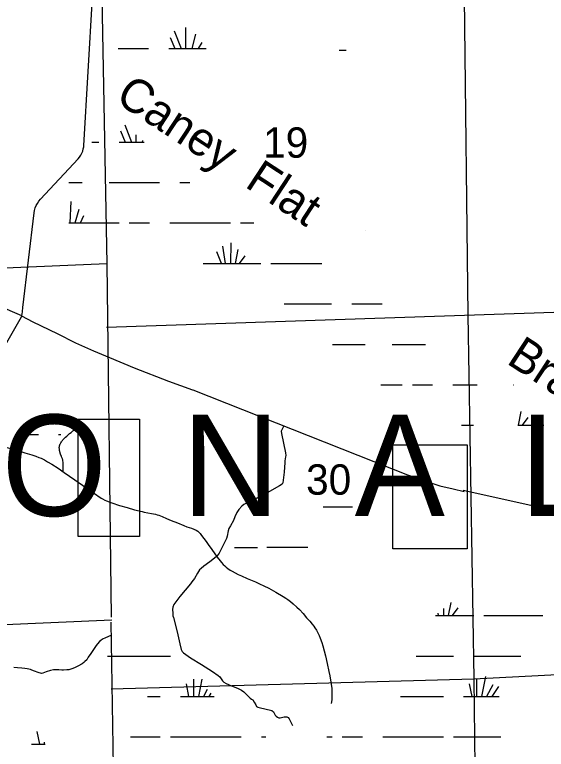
# Model space of a CAD drawing. Extents: x 2480962 to 2688785, y 277103 to 599240.
# Drawn here: x 2579703 to 2587590, y 469297 to 480188 of the extents above; entities that cross this region are included whole.
import ezdxf

# ---------------------------------------------------------------- set-up
doc = ezdxf.new("R2010")
doc.units = 0
for name, color, linetype in [('Lakes and Ponds Text', 7, 'Continuous'), ('Level 31', 7, 'Continuous'), ('Level 44', 7, 'Continuous'), ('Local Roads Improved', 7, 'Continuous'), ('Narrow River Creek and Branch and Slough', 7, 'Continuous'), ('Section Lines', 7, 'Continuous'), ('Section Numbers', 7, 'Continuous'), ('Swamps', 7, 'Continuous'), ('Township and Range lines', 7, 'Continuous')]:
    doc.layers.add(name, color=color, linetype=linetype)

msp = doc.modelspace()

# ---------------------------------------------------------------- linework, layer by layer
at = {"layer": 'Level 31'}
for points in [[(2584900.315, 476994.861), (2584900.315, 476994.861), (2584900.315, 476994.861), (2584900.315, 476994.861)], [(2580643.839, 474192.336), (2581552.518, 474192.336), (2581552.518, 472452.824), (2580643.839, 472452.824)], [(2585311.858, 473808.485), (2586417.034, 473808.485), (2586417.034, 472267.937), (2585311.858, 472267.937)]]:
    msp.add_lwpolyline(points, close=True, dxfattribs=at)
at = {"layer": 'Local Roads Improved'}
for p, q in [((2580728.347, 478250.507), (2580861.959, 480506.657)), ((2580086.434, 477453.216), (2580643.255, 478051.623)), ((2579822.892, 475846.851), (2579992.542, 477249.634)), ((2579808.149, 475722.592), (2579450.115, 475876.863)), ((2578764.292, 473908.77), (2579785.815, 475675.417)), ((2582347.379, 474627.82), (2585528.996, 473363.823)), ((2586210.11, 473157.385), (2586370.173, 473119.475)), ((2589365.108, 472468.793), (2586356.651, 473131.683))]:
    msp.add_line(p, q, dxfattribs=at)
for points in [[(2580643.255, 478051.623), (2580664.738, 478077.282), (2580683.42, 478105.044), (2580699.099, 478134.608), (2580711.601, 478165.648), (2580720.79, 478197.825), (2580726.565, 478230.787), (2580728.347, 478250.507)], [(2579992.542, 477249.634), (2579998.801, 477286.717), (2580008.902, 477322.943), (2580022.733, 477357.914), (2580040.144, 477391.248), (2580060.944, 477422.579), (2580084.906, 477451.564), (2580086.434, 477453.216)], [(2579785.815, 475675.417), (2579803.392, 475707.854), (2579812.528, 475748.719), (2579816.573, 475789.46), (2579822.892, 475846.851)], [(2582346.517, 474620.42), (2581989.523, 474749.583), (2581479.851, 474947.554), (2581113.393, 475099.192), (2580877.512, 475200.284), (2580612.146, 475318.225), (2580338.355, 475457.226), (2579976.109, 475629.925), (2579807.622, 475718.38)], [(2583697.782, 474092.797), (2583667.623, 474035.599), (2583658.263, 474013.759), (2583663.463, 473980.481), (2583718.581, 473693.451), (2583724.821, 473652.892), (2583722.741, 473631.053), (2583712.342, 473571.775), (2583710.262, 473547.856), (2583699.862, 473407.461), (2583682.183, 473247.306), (2583669.703, 473228.587), (2583632.264, 473202.588), (2583378.513, 473059.073), (2583102.923, 472926.997), (2583070.684, 472902.038), (2583029.085, 472853.16), (2582999.966, 472808.441), (2582969.807, 472745.004), (2582947.968, 472688.845), (2582905.33, 472611.888), (2582882.45, 472568.21), (2582869.971, 472537.011), (2582854.371, 472457.973), (2582845.012, 472421.575), (2582799.253, 472332.138), (2582734.775, 472204.222), (2582708.776, 472162.624), (2582692.137, 472150.144), (2582597.5, 472076.307), (2582510.143, 472013.909), (2582470.625, 471978.55), (2582446.705, 471956.711), (2582413.427, 471905.753), (2582368.708, 471827.755), (2582333.349, 471780.957), (2582312.55, 471751.838), (2582152.396, 471560.485), (2582062.959, 471441.929), (2582049.439, 471405.53), (2582046.319, 471368.091), (2582048.399, 471317.133), (2582050.479, 471275.535), (2582060.879, 471249.535), (2582113.917, 471037.383), (2582153.436, 470859.549), (2582171.115, 470775.312), (2582181.515, 470755.553), (2582186.715, 470748.273), (2582206.474, 470726.434), (2582311.51, 470654.676), (2582475.824, 470555.879), (2582637.019, 470447.723), (2582721.256, 470389.485), (2582744.135, 470370.766), (2582784.694, 470312.528), (2582806.533, 470291.729), (2582838.772, 470274.049), (2582921.969, 470238.69), (2583007.246, 470204.372), (2583067.564, 470174.213), (2583103.963, 470148.214), (2583158.041, 470093.096), (2583194.44, 470056.697), (2583215.239, 470042.137), (2583233.958, 470029.658), (2583257.877, 469993.259), (2583279.717, 469954.78), (2583292.196, 469932.941), (2583308.836, 469921.501), (2583352.035, 469909.103), (2583500.208, 469875.875), (2583519.948, 469869.503), (2583543.867, 469852.864), (2583567.787, 469803.986), (2583580.266, 469788.386), (2583602.105, 469771.747), (2583622.905, 469764.467), (2583642.664, 469762.387), (2583681.143, 469770.707), (2583701.942, 469777.986), (2583722.741, 469780.066), (2583741.461, 469776.946), (2583760.18, 469768.627), (2583775.779, 469748.867), (2583823.618, 469651.111)], [(2585528.996, 473363.823), (2586011.212, 473205.189), (2586210.11, 473157.385)], [(2581131.729, 470985.215), (2581051.565, 470947.879), (2581007.091, 470927.563), (2580981.834, 470911.64), (2580960.97, 470894.07), (2580930.771, 470861.126), (2580911.554, 470836.418), (2580834.136, 470716.173), (2580795.152, 470660.168), (2580770.993, 470625.028), (2580745.736, 470595.928), (2580730.362, 470583.848), (2580702.909, 470565.729), (2580639.766, 470528.942), (2580599.685, 470508.077), (2580563.446, 470492.155), (2580537.64, 470482.82), (2580507.442, 470476.232), (2580476.694, 470473.486), (2580427.278, 470469.643), (2580400.923, 470469.643), (2580355.351, 470475.134), (2580327.348, 470476.781), (2580302.64, 470476.781), (2580279.031, 470473.486), (2580234.007, 470463.603), (2580170.316, 470447.131), (2580143.961, 470437.248), (2580119.802, 470425.169), (2580100.035, 470422.423), (2580086.858, 470422.972), (2580063.797, 470427.914), (2579983.634, 470459.76), (2579949.592, 470474.035), (2579936.963, 470477.879), (2579890.293, 470489.409), (2579852.956, 470495.998), (2579808.482, 470500.94), (2579745.339, 470505.332), (2579690.433, 470507.528)]]:
    msp.add_lwpolyline(points, dxfattribs=at)
at = {"layer": 'Narrow River Creek and Branch and Slough'}
msp.add_lwpolyline([(2579534.652, 473784.558), (2579746.181, 473724.636), (2579851.91, 473694.338), (2579957.273, 473662.556), (2580017.88, 473642.186), (2580062.655, 473624.982), (2580095.726, 473610.84), (2580144.324, 473587.411), (2580191.473, 473561.033), (2580254.011, 473522.536), (2580346.287, 473463.074), (2580437.21, 473401.657), (2580597.612, 473290.983), (2580757.96, 473180.241), (2580872.854, 473100.391), (2580987.847, 473020.592), (2581005.686, 473009.027), (2581038.253, 472991.01), (2581063.585, 472979.098), (2581102.598, 472963.302), (2581142.28, 472949.363), (2581256.083, 472912.917), (2581370.669, 472879.406), (2581482.029, 472849.158), (2581593.6, 472819.909), (2581624.666, 472812.741), (2581734.99, 472793.749), (2581789.635, 472782.508), (2581816.474, 472775.151), (2581842.856, 472766.144), (2581888.462, 472747.891), (2581956.092, 472718.888), (2582023.789, 472690.093), (2582116.88, 472652.072), (2582210.005, 472614.133), (2582256.634, 472597.049), (2582327.255, 472573.338), (2582362.092, 472559.762), (2582396.133, 472543.449), (2582419.483, 472528.421), (2582437.799, 472512.879), (2582452.505, 472497.794), (2582476.03, 472468.922), (2582541.585, 472377.07), (2582573.852, 472335.123), (2582627.381, 472259.83), (2582706.979, 472146.351), (2582749.468, 472091.25), (2582771.992, 472064.49), (2582795.599, 472038.402), (2582819.896, 472014.516), (2582842.384, 471995.236), (2582862.887, 471979.476), (2582900.33, 471954.062), (2582929.465, 471936.524), (2582974.352, 471912.098), (2583020.028, 471889.214), (2583066.942, 471867.117), (2583149.936, 471830.877), (2583274.937, 471778.293), (2583336.892, 471750.887), (2583398.007, 471721.557), (2583471.04, 471683.933), (2583579.266, 471625.112), (2583686.004, 471562.907), (2583725.156, 471538.229), (2583753.768, 471518.773), (2583795.484, 471487.87), (2583835.77, 471454.656), (2583888.697, 471405.627), (2583926.436, 471367.306), (2583981.06, 471307.92), (2584034.755, 471246.978), (2584081.121, 471194.071), (2584114.945, 471153.959), (2584139.194, 471123.096), (2584156.506, 471099.285), (2584180.702, 471062.162), (2584202.307, 471022.926), (2584221.579, 470981.663), (2584236.721, 470945.145), (2584259.937, 470880.423), (2584275.117, 470831.298), (2584295.313, 470756.873), (2584313.688, 470681.804), (2584340.391, 470566.406), (2584365.109, 470450.478), (2584377.294, 470387.499), (2584393.359, 470292.822), (2584406.317, 470197.866), (2584408.899, 470170.316), (2584410.508, 470121.843), (2584409.635, 470085.363), (2584405.688, 470030.625), (2584399.453, 469976.093)], dxfattribs=at)
at = {"layer": 'Section Lines'}
for p, q in [((2586362.962, 481005.149), (2586426.563, 475729.218)), ((2581068.249, 476496.757), (2575694.407, 476267.163)), ((2591795.822, 475908.236), (2581066.824, 475550.519)), ((2586426.382, 475740.054), (2586516.19, 470343.512)), ((2575788.156, 470981.732), (2581144.363, 471216.613)), ((2586516.053, 470343.505), (2591859.699, 470618.282)), ((2581134.158, 470194.202), (2586516.053, 470343.505)), ((2586516.19, 470343.512), (2586578.038, 465045.5))]:
    msp.add_line(p, q, dxfattribs=at)
at = {"layer": 'Swamps'}
for p, q in [((2582069.26, 479947.931), (2582172.281, 479685.259)), ((2582238.411, 479996.263), (2582238.415, 479685.26)), ((2582383.399, 479899.607), (2582329.789, 479685.16)), ((2582008.85, 479851.272), (2582079.663, 479685.257)), ((2581239.758, 479685.244), (2581689.757, 479685.251)), ((2581272.441, 478466.616), (2581343.254, 478300.601)), ((2581103.355, 477700.599), (2581853.353, 477700.611)), ((2580524.873, 477100.624), (2580542.109, 477416.697)), ((2580601.558, 477100.803), (2580659.791, 477304.622)), ((2580678.154, 477100.726), (2580727.038, 477209.359)), ((2581403.361, 477100.606), (2581703.36, 477100.611)), ((2582003.359, 477100.616), (2582603.357, 477100.625)), ((2582603.357, 477100.625), (2582903.357, 477100.63)), ((2582831.366, 476500.695), (2582791.972, 476753.929)), ((2582909.528, 476500.651), (2582915.255, 476804.364)), ((2582769.044, 476501.617), (2582702.973, 476674.41)), ((2582976.627, 476500.444), (2583019.511, 476706.295)), ((2583038.822, 476500.137), (2583122.6, 476613.838)), ((2582603.365, 476500.627), (2583353.362, 476500.64)), ((2584703.365, 475900.664), (2585153.364, 475900.671)), ((2585603.377, 474700.683), (2585903.376, 474700.687)), ((2587176.642, 474100.52), (2587219.526, 474306.371)), ((2587238.838, 474100.213), (2587322.615, 474213.914)), ((2579755.114, 473963.857), (2580055.113, 473963.861)), ((2583441.902, 472292.788), (2584051.128, 472292.798)), ((2586198.975, 471278.991), (2586282.753, 471392.692)), ((2581563.539, 470679.415), (2582013.537, 470679.422)), ((2585763.525, 470679.484), (2586213.523, 470679.491)), ((2582354.486, 470337.991), (2582354.489, 470079.43)), ((2582479.807, 470336.319), (2582428.453, 470079.536)), ((2586554.472, 470338.06), (2586554.475, 470079.499)), ((2586687.376, 470374.308), (2586628.439, 470079.605)), ((2582245.746, 470265.496), (2582282.958, 470079.451)), ((2586445.732, 470265.565), (2586482.944, 470079.52)), ((2586796.117, 470253.489), (2586702.112, 470078.902)), ((2586880.693, 470229.325), (2586781.376, 470080.345)), ((2582557.545, 470181.758), (2582502.126, 470078.833)), ((2582613.109, 470127.855), (2582581.39, 470080.276)), ((2581674.197, 470079.419), (2581863.545, 470079.422)), ((2585763.532, 470079.486), (2586063.531, 470079.491)), ((2581563.553, 469479.419), (2581863.552, 469479.424)), ((2582013.552, 469479.427), (2583063.548, 469479.444)), ((2584563.543, 469479.468), (2584863.542, 469479.473)), ((2585163.541, 469479.478), (2585763.539, 469479.488)), ((2585763.539, 469479.488), (2586063.538, 469479.493))]:
    msp.add_line(p, q, dxfattribs=at)
for points in [[(2581989.756, 479685.256), (2582546.07, 479685.265)], [(2582480.793, 479778.322), (2582426.586, 479685.392)], [(2584518.171, 479662.64), (2584619.83, 479662.641)], [(2581335.915, 478555.464), (2581435.872, 478300.602)], [(2581502.004, 478408.063), (2581502.005, 478300.603)], [(2580848.879, 478300.593), (2580953.348, 478300.595)], [(2581253.347, 478300.599), (2581623.088, 478300.605)], [(2581598.796, 478322.164), (2581593.38, 478300.504)], [(2580506.031, 477700.589), (2580703.356, 477700.593)], [(2582153.352, 477700.616), (2582299.149, 477700.618)], [(2580507.901, 477100.591), (2581253.362, 477100.603)], [(2583053.356, 477100.633), (2583253.239, 477100.636)], [(2582497.966, 476500.626), (2582603.365, 476500.627)], [(2583503.362, 476500.642), (2584258.063, 476500.654)], [(2583702.399, 475900.647), (2584403.366, 475900.659)], [(2584419.07, 475300.661), (2584903.372, 475300.669)], [(2585303.371, 475300.676), (2585797.555, 475300.684)], [(2585135.742, 474700.675), (2585453.377, 474700.68)], [(2586203.375, 474700.692), (2586566.365, 474700.698)], [(2587097.71, 474700.707), (2587103.372, 474700.707)], [(2580422.27, 473411.346), (2580422.729, 473493.453), (2580422.552, 473513.975), (2580422.118, 473529.363), (2580420.8, 473552.434), (2580418.454, 473575.492), (2580417.816, 473579.627), (2580417.036, 473583.456), (2580415.168, 473590.522), (2580413.171, 473596.608), (2580411.209, 473601.874), (2580407.456, 473611.006), (2580401.59, 473624.645), (2580398.802, 473631.507), (2580396.266, 473638.44), (2580384.918, 473672.508), (2580373.989, 473706.665), (2580371.926, 473713.646), (2580368.669, 473727.047), (2580366.55, 473739.028), (2580365.319, 473749.641), (2580364.76, 473758.984), (2580364.695, 473767.172), (2580364.985, 473774.328), (2580365.515, 473780.569), (2580367.095, 473791.414), (2580368.855, 473799.452), (2580370.513, 473805.412), (2580373.568, 473814.217), (2580377.334, 473822.828), (2580381.875, 473831.704), (2580386.39, 473839.741), (2580395.49, 473854.139), (2580404.075, 473866.102), (2580412.018, 473876.157), (2580419.269, 473884.684), (2580432.554, 473899.121), (2580442.949, 473909.649), (2580459.104, 473925.169), (2580475.766, 473940.625), (2580491.376, 473954.895), (2580518.548, 473978.893), (2580539.205, 473996.061), (2580555.08, 474008.461), (2580567.294, 474017.489), (2580586.255, 474030.585), (2580606.159, 474043.141)], [(2586332.031, 474100.697), (2586508.308, 474100.699)], [(2587165.459, 474100.71), (2587553.378, 474100.716)], [(2580355.112, 473963.866), (2580387.198, 473963.867)], [(2584280.499, 472892.8), (2584712.72, 472892.807)], [(2582963.012, 472290.163), (2583306.987, 472290.168)], [(2586136.78, 471279.298), (2586177.131, 471472.991)], [(2585991.519, 471279.55), (2585986.206, 471313.7)], [(2586069.681, 471279.506), (2586071.67, 471385.004)], [(2585945.195, 471279.485), (2586513.515, 471279.494)], [(2586663.515, 471279.497), (2587536.48, 471279.511)], [(2581082.308, 470679.407), (2581563.539, 470679.415)], [(2585661.149, 470679.482), (2585763.525, 470679.484)], [(2586513.522, 470679.496), (2587210.297, 470679.508)], [(2582163.544, 470079.427), (2582663.019, 470079.435)], [(2585428.493, 470079.481), (2585763.532, 470079.486)], [(2586363.53, 470079.496), (2586888.567, 470079.505)], [(2580032.66, 469560.765), (2580069.871, 469374.72)], [(2581420.986, 469479.417), (2581563.553, 469479.419)], [(2583363.547, 469479.449), (2583427.686, 469479.45)], [(2584332.549, 469479.465), (2584413.544, 469479.466)], [(2586213.538, 469479.496), (2586917.026, 469479.507)], [(2579950.458, 469374.696), (2580155.114, 469374.699)], [(2580141.403, 469404.194), (2580141.403, 469374.699)]]:
    msp.add_lwpolyline(points, dxfattribs=at)
at = {"layer": 'Township and Range lines'}
for p, q in [((2580969.366, 481767.568), (2581068.249, 476496.757)), ((2581068.249, 476496.757), (2581133.656, 471257.978)), ((2581129.089, 471182.482), (2581220.042, 465942.924))]:
    msp.add_line(p, q, dxfattribs=at)

# ---------------------------------------------------------------- texts
at = {"layer": 'Lakes and Ponds Text'}
for s, rotation, p in [('Caney  Flat', 326.7286944, (2581175.179, 478909.247)), ('Branch', 326.7286917, (2586983.238, 475028.306))]:
    msp.add_text(s, height=500, rotation=rotation, dxfattribs=at).set_placement(p)
at = {"layer": 'Level 44'}
msp.add_text('N  A  T  I  O  N  A  L', height=1500, rotation=0.0009361, dxfattribs=at).set_placement((2570481.985, 472756.068))
at = {"layer": 'Section Numbers'}
for s, rotation, p in [('19', 359.9794278, (2583388.532, 478067.722)), ('30', 359.9794333, (2584026.332, 473071.675))]:
    msp.add_text(s, height=450, rotation=rotation, dxfattribs=at).set_placement(p)

doc.saveas('drawing.dxf')
